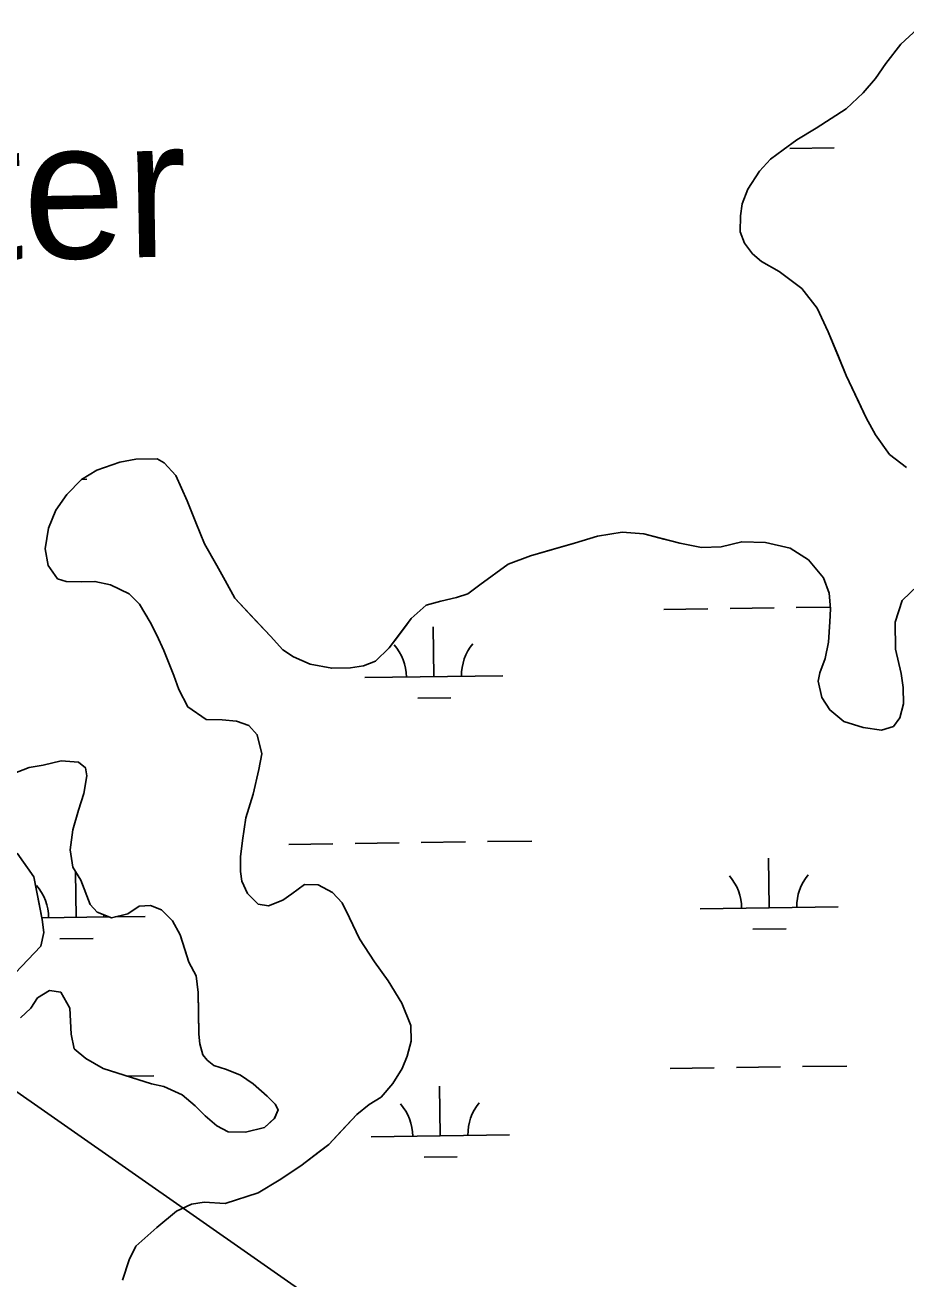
# Model space of a CAD drawing. Extents: x 3767014 to 3805179, y 361544 to 387384.
# Drawn here: x 3772041 to 3772679, y 374752 to 375661 of the extents above; entities that cross this region are included whole.
import ezdxf

# ---------------------------------------------------------------- set-up
doc = ezdxf.new("R2010")
doc.units = 0
for name, color, linetype in [('V-RIVR-IDEN', 7, 'Continuous'), ('V-TOPO-SHOR', 7, 'Continuous'), ('V-UTIL-LINE', 7, 'Continuous'), ('V-WETL-SWMP', 7, 'Continuous')]:
    doc.layers.add(name, color=color, linetype=linetype)

msp = doc.modelspace()

# ---------------------------------------------------------------- linework, layer by layer
at = {"layer": 'V-TOPO-SHOR'}
for points in [[(3772690.583, 375660.797), (3772675.52, 375646.895), (3772664.762, 375632.936), (3772657.176, 375622.069), (3772648.425, 375611.61), (3772636.131, 375600.02), (3772614.41, 375586.205), (3772600.199, 375577.775), (3772590.313, 375570.464), (3772581.214, 375563.531), (3772573.267, 375555.02), (3772564.871, 375541.812), (3772560.816, 375531.291), (3772559.529, 375522.692), (3772559.376, 375510.945), (3772562.401, 375502.681), (3772568.176, 375495.163), (3772574.762, 375489.592), (3772587.591, 375482.375), (3772603.879, 375470.021), (3772615.051, 375455.776), (3772623.048, 375438.437), (3772629.882, 375421.898), (3772635.953, 375406.937), (3772645.099, 375387.624), (3772650.432, 375376.196), (3772657.324, 375363.966), (3772667.32, 375349.734), (3772679.727, 375340.172)], [(3772620.736, 375201.908), (3772623.239, 375213.624), (3772624.216, 375228.495), (3772624.732, 375237.887), (3772623.706, 375249.259), (3772619.542, 375260.28), (3772608.745, 375273.346), (3772595.539, 375281.745), (3772577.576, 375285.894), (3772560.353, 375286.512), (3772545.421, 375282.791), (3772531.312, 375282.193), (3772515.692, 375285.531), (3772503.98, 375288.425), (3772489.537, 375292.14), (3772473.888, 375293.521), (3772455.833, 375290.623), (3772439.316, 375285.355), (3772424.769, 375281.239), (3772407.474, 375276.373), (3772391.337, 375270.319), (3772370.773, 375255.313), (3772362.072, 375248.768), (3772353.814, 375246.134), (3772342.421, 375243.543), (3772331.806, 375240.547), (3772321.105, 375230.897), (3772317.917, 375226.631), (3772311.537, 375218.097), (3772305.16, 375209.565), (3772295.241, 375199.903), (3772286.58, 375196.493), (3772277.161, 375195.049), (3772263.452, 375194.836), (3772247.824, 375197.783), (3772235.751, 375203.032), (3772227.987, 375208.226), (3772219.109, 375218.134), (3772205.588, 375232.41), (3772193.224, 375245.495), (3772186.347, 375258.51), (3772180.219, 375269.166), (3772171.417, 375284.948), (3772164.962, 375300.308), (3772158.9, 375316.053), (3772150.525, 375334.571), (3772142.028, 375343.689), (3772136.974, 375346.496), (3772121.698, 375346.306), (3772109.92, 375344.11), (3772093.394, 375338.452), (3772082.337, 375331.546), (3772071.622, 375320.72), (3772063.641, 375309.466), (3772058.378, 375296.22), (3772055.832, 375281.37), (3772058.023, 375269.201), (3772064.948, 375259.708), (3772071.188, 375257.668), (3772082.153, 375257.525), (3772091.946, 375257.789), (3772103.274, 375255.291), (3772116.895, 375248.846), (3772124.239, 375241.309), (3772131.903, 375228.284), (3772136.869, 375218.818), (3772141.815, 375207.787), (3772149.02, 375189.677), (3772152.803, 375179.443), (3772159.297, 375166.825), (3772172.492, 375157.644), (3772184.24, 375157.491), (3772194.412, 375156.575), (3772203.376, 375153.325), (3772209.555, 375146.585), (3772212.899, 375132.833), (3772210.794, 375121.503), (3772206.641, 375103.54), (3772201.324, 375086.378), (3772198.76, 375069.961), (3772197.431, 375058.23), (3772197.294, 375047.656), (3772198.375, 375040.593), (3772202.565, 375031.53), (3772210.298, 375023.988), (3772217.724, 375022.716), (3772227.962, 375026.89), (3772234.68, 375031.502), (3772243.775, 375038.041), (3772253.564, 375037.912), (3772264.064, 375032.29), (3772271.015, 375024.76), (3772276.361, 375014.114), (3772283.6, 374998.744), (3772294.348, 374982.153), (3772304.351, 374968.315), (3772314.322, 374952.127), (3772320.77, 374935.985), (3772321.011, 374924.623), (3772318.128, 374913.695), (3772314.484, 374904.735)], [(3772688.007, 375254.682), (3772676.507, 375243.869), (3772671.602, 375228.265), (3772671.739, 375208.68), (3772675.815, 375191.004), (3772677.248, 375180.801), (3772677.486, 375169.047), (3772675.004, 375158.897), (3772670.222, 375152.694), (3772661.571, 375150.067), (3772648.277, 375151.805), (3772634.236, 375156.299), (3772624.162, 375164.654), (3772618.407, 375173.739), (3772615.821, 375185.521), (3772617.072, 375191.381), (3772620.736, 375201.908)], [(3772044.357, 375122.9), (3772054.564, 375124.725), (3772067.528, 375127.686), (3772080.048, 375126.74), (3772085.088, 375122.756), (3772086.185, 375116.868), (3772084.058, 375103.97), (3772079.982, 375091.883), (3772075.884, 375077.838), (3772074.127, 375063.369), (3772075.921, 375050.812), (3772081.672, 375041.338), (3772088.489, 375023.623), (3772093.507, 375018.075), (3772104.03, 375014.022), (3772115.818, 375017), (3772124.114, 375022.374), (3772132.347, 375023.05), (3772140.138, 375019.814), (3772148.258, 375011.876), (3772153.608, 375001.621), (3772157.376, 374990.214), (3772160.008, 374981.954)], [(3772032.548, 375118.353), (3772044.357, 375122.9)], [(3772034.181, 374973.812), (3772043.315, 374983.482), (3772052.846, 374993.542), (3772054.933, 375003.305), (3772053.88, 375012.719), (3772051.304, 375025.286), (3772047.628, 375043.743), (3772035.71, 375060.739)], [(3772160.008, 374981.954), (3772165.361, 374972.093), (3772166.768, 374959.934), (3772166.977, 374945.832), (3772167.157, 374929.771), (3772167.849, 374922.712), (3772170.096, 374914.85), (3772173.176, 374910.893), (3772178.216, 374906.91), (3772187.187, 374904.051), (3772197.316, 374900.002), (3772206.632, 374893.614), (3772216.702, 374884.865), (3772222.498, 374878.913), (3772224.796, 374874.969), (3772221.974, 374868.739), (3772214.839, 374862.173), (3772201.086, 374858.829), (3772188.555, 374858.992), (3772180.387, 374863.408), (3772171.866, 374870.57), (3772164.517, 374877.715), (3772155.221, 374885.67), (3772141.985, 374891.717), (3772133.005, 374893.794), (3772118.573, 374898.292), (3772097.9, 374904.829), (3772085.46, 374912.042), (3772076.939, 374919.204), (3772074.727, 374929.806), (3772073.799, 374948.617), (3772067.291, 374960.061), (3772059.082, 374961.343), (3772050.397, 374955.973), (3772045.598, 374948.597), (3772038.068, 374941.646)], [(3772314.484, 374904.735), (3772307.685, 374893.858), (3772299.331, 374884.175), (3772290.645, 374878.805), (3772281.542, 374871.483), (3772270.022, 374859.101), (3772261.283, 374849.815), (3772253.765, 374844.038), (3772241.106, 374834.414), (3772225.304, 374824.045), (3772210.302, 374814.844), (3772186.306, 374806.932), (3772171.046, 374807.915), (3772162.019, 374806.467), (3772150.986, 374801.519), (3772136.73, 374789.565), (3772121.671, 374776.055), (3772116.844, 374766.327), (3772111.949, 374751.507)]]:
    msp.add_lwpolyline(points, dxfattribs=at)
at = {"layer": 'V-UTIL-LINE'}
msp.add_lwpolyline([(3771136.438, 375516.325), (3774164.596, 373399.524), (3776531.113, 370538.278), (3779861.29, 367718.237), (3780676.364, 367096.276)], dxfattribs=at)
at = {"layer": 'V-WETL-SWMP'}
for p, q in [((3772595.278, 375571.462), (3772627.275, 375571.907)), ((3772082.493, 375331.643), (3772086.059, 375331.692)), ((3772503.908, 375237.486), (3772535.905, 375237.93)), ((3772551.903, 375238.153), (3772583.9, 375238.597)), ((3772599.899, 375238.819), (3772624.616, 375239.163)), ((3772129.547, 375232.286), (3772130.036, 375232.292)), ((3772337.505, 375188.74), (3772337.005, 375224.736)), ((3772287.51, 375188.045), (3772387.5, 375189.434)), ((3772325.72, 375173.144), (3772349.718, 375173.477)), ((3772232.339, 375067.196), (3772264.336, 375067.641)), ((3772280.334, 375067.863), (3772312.331, 375068.308)), ((3772328.33, 375068.53), (3772360.327, 375068.974)), ((3772376.325, 375069.196), (3772408.322, 375069.641)), ((3772580.326, 375021.283), (3772579.826, 375057.28)), ((3772078.467, 375014.312), (3772078.007, 375047.375)), ((3772530.331, 375020.589), (3772630.322, 375021.978)), ((3772053.629, 375013.967), (3772102.411, 375014.645)), ((3772106.736, 375014.705), (3772128.462, 375015.006)), ((3772066.682, 374998.716), (3772090.68, 374999.049)), ((3772568.542, 375005.687), (3772592.54, 375006.021)), ((3772115.235, 374899.38), (3772134.657, 374899.649)), ((3772508.529, 374904.843), (3772540.526, 374905.287)), ((3772556.524, 374905.51), (3772588.521, 374905.954)), ((3772604.519, 374906.176), (3772636.516, 374906.621)), ((3772342.126, 374856.097), (3772341.626, 374892.093)), ((3772292.131, 374855.402), (3772392.121, 374856.791)), ((3772330.341, 374840.501), (3772354.339, 374840.834))]:
    msp.add_line(p, q, dxfattribs=at)
for points in [[(3772679.727, 375340.173), (3772667.319, 375349.735), (3772657.323, 375363.966), (3772650.433, 375376.197), (3772635.952, 375406.936), (3772623.049, 375438.437), (3772615.051, 375455.775), (3772603.879, 375470.021), (3772587.592, 375482.376), (3772574.762, 375489.593), (3772568.176, 375495.163), (3772562.4, 375502.68), (3772559.375, 375510.944), (3772559.529, 375522.692), (3772560.816, 375531.291), (3772564.871, 375541.813), (3772573.268, 375555.019), (3772581.213, 375563.532), (3772590.312, 375570.463), (3772600.199, 375577.775), (3772614.409, 375586.205), (3772636.131, 375600.02), (3772648.424, 375611.609), (3772657.177, 375622.069), (3772664.761, 375632.936), (3772675.519, 375646.895), (3772690.584, 375660.797)], [(3772290.646, 374878.805), (3772299.332, 374884.175), (3772307.684, 374893.857), (3772314.485, 374904.734), (3772318.127, 374913.695), (3772321.012, 374924.623), (3772320.769, 374935.984), (3772314.322, 374952.127), (3772304.351, 374968.315), (3772294.349, 374982.154), (3772283.6, 374998.744), (3772276.36, 375014.114), (3772271.016, 375024.759), (3772264.065, 375032.291), (3772253.564, 375037.912), (3772243.774, 375038.04), (3772234.68, 375031.501), (3772227.962, 375026.889), (3772217.724, 375022.715), (3772210.299, 375023.987), (3772202.565, 375031.53), (3772198.375, 375040.593), (3772197.293, 375047.657), (3772197.431, 375058.23), (3772198.76, 375069.962), (3772201.325, 375086.378), (3772206.641, 375103.541), (3772210.793, 375121.503), (3772212.899, 375132.833), (3772209.555, 375146.585), (3772203.376, 375153.324), (3772194.411, 375156.575), (3772184.24, 375157.491), (3772172.492, 375157.645), (3772159.296, 375166.826), (3772152.803, 375179.444), (3772149.021, 375189.677), (3772141.816, 375207.787), (3772136.869, 375218.818), (3772131.902, 375228.283), (3772124.239, 375241.308), (3772116.896, 375248.846), (3772103.273, 375255.291), (3772091.947, 375257.789), (3772082.153, 375257.526), (3772071.188, 375257.669), (3772064.948, 375259.709), (3772058.023, 375269.2), (3772055.832, 375281.37), (3772058.377, 375296.219), (3772063.642, 375309.467), (3772071.622, 375320.72), (3772082.338, 375331.546), (3772093.395, 375338.451), (3772109.919, 375344.11), (3772121.697, 375346.305), (3772136.974, 375346.497), (3772142.029, 375343.689), (3772150.526, 375334.57), (3772158.9, 375316.052), (3772164.961, 375300.307), (3772171.418, 375284.947), (3772180.219, 375269.166), (3772186.346, 375258.511), (3772193.225, 375245.496), (3772219.108, 375218.133), (3772227.986, 375208.225), (3772235.751, 375203.032), (3772247.824, 375197.783), (3772263.452, 375194.836), (3772277.162, 375195.048), (3772286.581, 375196.492), (3772295.242, 375199.903), (3772305.16, 375209.565), (3772321.106, 375230.897), (3772331.807, 375240.548), (3772342.421, 375243.543), (3772353.813, 375246.135), (3772362.072, 375248.768), (3772370.774, 375255.313), (3772391.337, 375270.318), (3772407.474, 375276.373), (3772439.316, 375285.356), (3772455.834, 375290.623), (3772473.888, 375293.52), (3772489.536, 375292.14), (3772515.691, 375285.531), (3772531.313, 375282.193), (3772545.421, 375282.791), (3772560.353, 375286.513), (3772577.577, 375285.895), (3772595.539, 375281.744), (3772608.745, 375273.346), (3772619.541, 375260.28), (3772623.705, 375249.259), (3772624.731, 375237.887), (3772624.216, 375228.494), (3772623.238, 375213.624), (3772620.735, 375201.907), (3772617.072, 375191.381), (3772615.82, 375185.522)], [(3772615.82, 375185.522), (3772618.407, 375173.739), (3772624.163, 375164.655), (3772634.237, 375156.298), (3772648.278, 375151.806), (3772661.571, 375150.066), (3772670.222, 375152.694), (3772675.003, 375158.898), (3772677.486, 375169.048), (3772677.248, 375180.801), (3772675.815, 375191.003), (3772671.739, 375208.681), (3772671.603, 375228.266), (3772676.508, 375243.868), (3772688.007, 375254.683)], [(3772032.548, 375118.354), (3772044.357, 375122.899), (3772054.564, 375124.724), (3772067.528, 375127.687), (3772080.048, 375126.74), (3772085.088, 375122.757), (3772086.185, 375116.868), (3772084.058, 375103.971), (3772079.983, 375091.883), (3772075.883, 375077.837), (3772074.127, 375063.369), (3772075.921, 375050.813), (3772081.671, 375041.338), (3772088.489, 375023.624), (3772093.508, 375018.075), (3772104.03, 375014.021), (3772115.818, 375016.999), (3772124.114, 375022.374), (3772132.347, 375023.05), (3772140.138, 375019.814), (3772148.259, 375011.875), (3772153.608, 375001.622), (3772160.008, 374981.955), (3772165.362, 374972.093), (3772166.769, 374959.934), (3772167.158, 374929.771), (3772167.849, 374922.712), (3772170.096, 374914.85), (3772173.177, 374910.893), (3772178.216, 374906.91), (3772187.187, 374904.051), (3772197.317, 374900.002), (3772206.633, 374893.613), (3772216.702, 374884.865), (3772222.499, 374878.914), (3772224.797, 374874.968), (3772221.974, 374868.738), (3772214.838, 374862.174), (3772201.086, 374858.829), (3772188.555, 374858.993), (3772180.388, 374863.408), (3772171.866, 374870.569), (3772164.518, 374877.715), (3772155.222, 374885.67), (3772141.985, 374891.718), (3772133.004, 374893.794), (3772097.9, 374904.829), (3772085.461, 374912.041), (3772076.938, 374919.203), (3772074.727, 374929.807), (3772073.799, 374948.618), (3772067.29, 374960.061), (3772059.082, 374961.344), (3772050.396, 374955.974), (3772045.599, 374948.596), (3772038.067, 374941.645)], [(3772034.18, 374973.811), (3772052.846, 374993.541), (3772054.932, 375003.305), (3772053.88, 375012.719), (3772047.628, 375043.742), (3772035.71, 375060.739)], [(3772111.95, 374751.507), (3772116.844, 374766.326), (3772121.671, 374776.054), (3772136.731, 374789.565), (3772150.987, 374801.52), (3772162.019, 374806.467), (3772171.046, 374807.915), (3772186.307, 374806.932), (3772210.302, 374814.843), (3772225.305, 374824.046), (3772241.107, 374834.414), (3772261.284, 374849.816), (3772281.542, 374871.483), (3772290.646, 374878.805)]]:
    msp.add_lwpolyline(points, dxfattribs=at)
for centre, start, end in [((3772282.261, 375188.447), 0.024037, 41.567696), ((3772392.736, 375189.982), 140.024034, 181.567693), ((3772525.082, 375020.991), 0.024037, 41.567696), ((3772635.557, 375022.525), 140.024034, 181.567693), ((3772023.222, 375014.019), 0.024037, 41.567696), ((3772133.698, 375015.554), 179.001348, 181.567693), ((3772286.882, 374855.804), 0.024037, 41.567696), ((3772397.357, 374857.339), 140.024034, 181.567693)]:
    msp.add_arc(centre, 35.246, start, end, dxfattribs=at)

# ---------------------------------------------------------------- texts
at = {"layer": 'V-RIVR-IDEN'}
msp.add_text('Water', height=100, rotation=0.919589, dxfattribs=at).set_placement((3771802.716, 375487.448))

doc.saveas('drawing.dxf')
